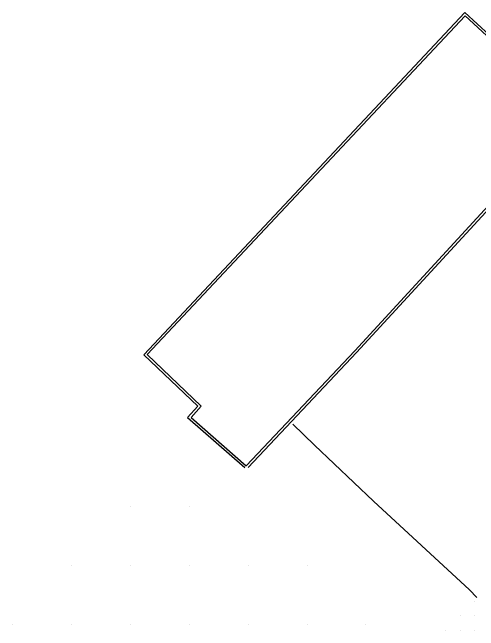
# Model space of a CAD drawing. Extents: x 1762120 to 1766775, y 709485 to 712965.
# Drawn here: x 1766235.3 to 1766314.4, y 710243.8 to 710348.7 of the extents above; entities that cross this region are included whole.
import ezdxf

# ---------------------------------------------------------------- set-up
doc = ezdxf.new("R2010")
doc.units = 0
for name, color, linetype in [('Exist DTM QL2 LIDAR Elevation Point', 7, 'Continuous'), ('Exist DTM Scan Elevation Point', 7, 'Continuous'), ('PH Exist DTM Breakline', 7, 'Continuous')]:
    doc.layers.add(name, color=color, linetype=linetype)

msp = doc.modelspace()

# ---------------------------------------------------------------- linework, layer by layer
at = {"layer": 'Exist DTM QL2 LIDAR Elevation Point'}
for p, q in [((1766255.28, 710264.87), (1766255.28, 710264.87)), ((1766265.28, 710264.87), (1766265.28, 710264.87)), ((1766245.27, 710254.86), (1766245.27, 710254.86)), ((1766255.28, 710254.86), (1766255.28, 710254.86)), ((1766265.28, 710254.86), (1766265.28, 710254.86)), ((1766275.28, 710254.86), (1766275.28, 710254.86)), ((1766285.28, 710254.86), (1766285.28, 710254.86)), ((1766235.27, 710244.86), (1766235.27, 710244.86)), ((1766245.27, 710244.86), (1766245.27, 710244.86)), ((1766255.28, 710244.86), (1766255.28, 710244.86)), ((1766265.28, 710244.86), (1766265.28, 710244.86)), ((1766275.28, 710244.86), (1766275.28, 710244.86)), ((1766285.28, 710244.86), (1766285.28, 710244.86)), ((1766295.28, 710244.86), (1766295.28, 710244.86))]:
    msp.add_line(p, q, dxfattribs=at)
at = {"layer": 'Exist DTM Scan Elevation Point'}
for p, q in [((1766313.75, 710248.75), (1766313.75, 710248.75)), ((1766311.25, 710246.25), (1766311.25, 710246.25)), ((1766313.75, 710246.25), (1766313.75, 710246.25)), ((1766308.75, 710243.75), (1766308.75, 710243.75)), ((1766311.25, 710243.75), (1766311.25, 710243.75)), ((1766313.75, 710243.75), (1766313.75, 710243.75))]:
    msp.add_line(p, q, dxfattribs=at)
at = {"layer": 'PH Exist DTM Breakline'}
msp.add_line((1766286.57, 710275.22), (1766282.85, 710278.8), dxfattribs=at)
for points in [[(1766275.29, 710271.45), (1766293.68, 710290.99), (1766330.88, 710331.38), (1766312.08, 710348.72), (1766257.56, 710290.6), (1766266.75, 710281.85), (1766265.02, 710279.92), (1766274.71, 710271.42)], [(1766274.98, 710271.73), (1766293.38, 710291.28), (1766330.29, 710331.36), (1766312.1, 710348.13), (1766258.15, 710290.61), (1766267.33, 710281.87), (1766265.61, 710279.95), (1766274.98, 710271.73)], [(1766314.11, 710249.36), (1766312.83, 710250.67), (1766296.59, 710265.73), (1766286.57, 710275.22)]]:
    msp.add_lwpolyline(points, dxfattribs=at)

doc.saveas('drawing.dxf')
